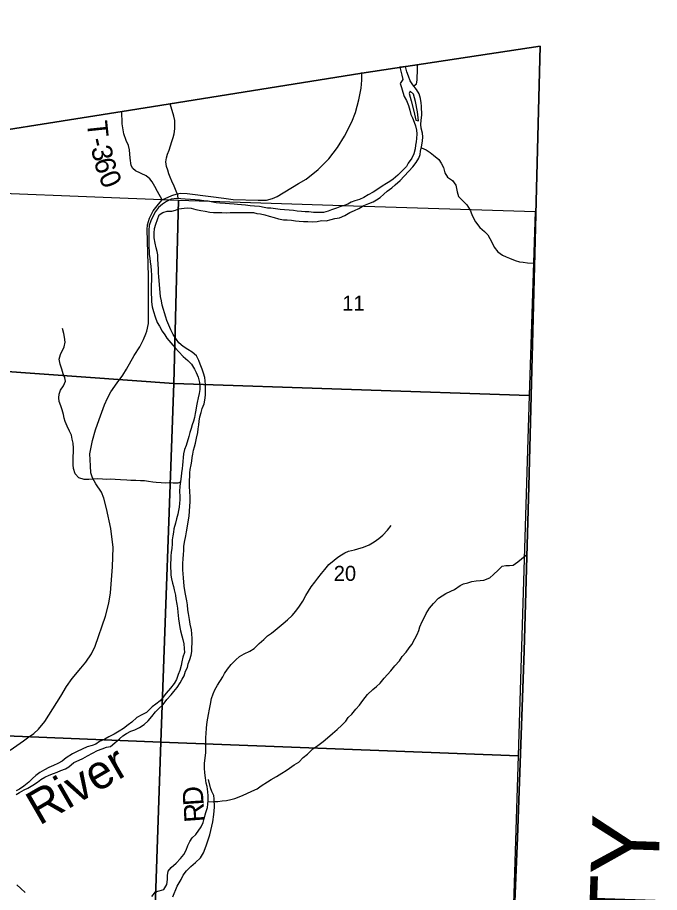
# Model space of a CAD drawing. Extents: x 1759416 to 2214760, y 252598 to 1116833.
# Drawn here: x 2050025 to 2059482, y 924929 to 937811 of the extents above; entities that cross this region are included whole.
import ezdxf

# ---------------------------------------------------------------- set-up
doc = ezdxf.new("R2010")
doc.units = 0
for name, color, linetype in [('GM_X_Adjacent_County', 7, 'Continuous'), ('GM_X_Adjacent_County_Text', 7, 'Continuous'), ('GM_X_County', 7, 'Continuous'), ('GM_X_County_Road', 7, 'Continuous'), ('GM_X_Major_River', 7, 'Continuous'), ('GM_X_Major_River_Text', 7, 'Continuous'), ('GM_X_Minor_River', 7, 'Continuous'), ('GM_X_Section', 7, 'Continuous'), ('GM_X_Section_Text', 7, 'Continuous'), ('GM_X_Township', 7, 'Continuous'), ('GM_X_Township_Road', 7, 'Continuous'), ('GM_X_Township_Road_Text', 7, 'Continuous')]:
    doc.layers.add(name, color=color, linetype=linetype)

msp = doc.modelspace()

# ---------------------------------------------------------------- linework, layer by layer
at = {"layer": 'GM_X_Adjacent_County'}
msp.add_lwpolyline([(2056846, 910775), (2056947, 912673), (2057032, 915337), (2057099, 917440), (2057194, 920316), (2057237, 921621), (2057353, 924798), (2057388, 925732), (2057486, 928485), (2057555, 930907), (2057726, 937388), (2055097, 936994), (2052246, 936535), (2051568, 936428), (2048711, 935978), (2048556, 935944), (2046246, 935556), (2046240, 936623), (2046230, 937601), (2046190, 941524)], dxfattribs=at)
at = {"layer": 'GM_X_County'}
msp.add_lwpolyline([(2038391, 934329), (2043971, 935214), (2046246, 935556), (2048556, 935944), (2048711, 935978), (2051568, 936428), (2052246, 936535), (2055097, 936994), (2057726, 937388), (2057555, 930907), (2057486, 928485), (2057388, 925732), (2057353, 924798), (2057237, 921621), (2057194, 920316), (2057099, 917440), (2057032, 915337), (2056947, 912673), (2056846, 910775)], dxfattribs=at)
at = {"layer": 'GM_X_County_Road'}
msp.add_lwpolyline([(2049918, 927025), (2050112, 927161), (2050174, 927205), (2050265, 927271), (2050337, 927334), (2050429, 927448), (2050663, 927821), (2050747, 927961), (2050829, 928078), (2050960, 928231), (2051031, 928318), (2051116, 928441), (2051168, 928553), (2051323, 928999), (2051371, 929189), (2051397, 929343), (2051424, 929722), (2051433, 930006), (2051399, 930287), (2051334, 930581), (2051295, 930736), (2051265, 930821), (2051181, 930945), (2051129, 931034), (2051104, 931107), (2051100, 931209), (2051089, 931389), (2051129, 931584), (2051176, 931740), (2051228, 931895), (2051308, 932111), (2051351, 932205), (2051401, 932301), (2051491, 932431), (2051579, 932546), (2051630, 932634), (2051745, 932836), (2051828, 932963), (2051880, 933070), (2051918, 933152), (2051928, 933192), (2051954, 933305), (2051957, 933649), (2051953, 934002), (2051933, 934688), (2051941, 934760), (2051971, 934859), (2052024, 934965), (2052102, 935062), (2052156, 935128), (2052299, 935190), (2052377, 935214), (2052426, 935223), (2052522, 935221), (2052875, 935175), (2053066, 935150), (2053203, 935134), (2053570, 935124), (2053691, 935121), (2053779, 935145), (2053849, 935177), (2054162, 935365), (2054277, 935433), (2054453, 935573), (2054609, 935729), (2054738, 935897), (2054843, 936066), (2054950, 936277), (2055006, 936415), (2055055, 936598), (2055086, 936773), (2055096, 936888), (2055095, 937000)], dxfattribs=at)
at = {"layer": 'GM_X_Major_River'}
msp.add_line((2055741, 937092), (2055656, 937079), dxfattribs=at)
for points in [[(2055656, 937079), (2055687, 936963), (2055699, 936901), (2055661, 936841), (2055683, 936779), (2055699, 936713), (2055721, 936647), (2055757, 936587), (2055785, 936515), (2055803, 936447), (2055817, 936385), (2055843, 936334), (2055867, 936270), (2055890, 936216), (2055902, 936152), (2055906, 936098), (2055903, 936030), (2055895, 935980), (2055889, 935930), (2055881, 935878), (2055865, 935804), (2055833, 935738), (2055781, 935666), (2055753, 935616), (2055693, 935553), (2055629, 935491), (2055561, 935433), (2055511, 935395), (2055461, 935365), (2055397, 935327), (2055331, 935285), (2055263, 935241), (2055191, 935199), (2055129, 935163), (2055063, 935133), (2054995, 935113), (2054941, 935091), (2054891, 935063), (2054839, 935041), (2054773, 935022), (2054723, 935002), (2054651, 934980), (2054601, 934960), (2054531, 934940), (2054459, 934938), (2054387, 934942), (2054315, 934950), (2054263, 934950), (2054207, 934954), (2054147, 934960), (2054093, 934968), (2054027, 934974), (2053956, 934980), (2053896, 934986), (2053824, 934992), (2053758, 935002), (2053708, 935006), (2053658, 935016), (2053592, 935028), (2053518, 935034), (2053452, 935040), (2053384, 935046), (2053326, 935052), (2053266, 935058), (2053216, 935064), (2053148, 935066), (2053086, 935072), (2053006, 935080), (2052952, 935084), (2052902, 935092), (2052836, 935106), (2052768, 935114), (2052704, 935120), (2052644, 935126), (2052572, 935132), (2052496, 935138), (2052432, 935140), (2052374, 935146), (2052290, 935136), (2052222, 935100), (2052160, 935064), (2052104, 935012), (2052056, 934954), (2052022, 934889), (2051990, 934817), (2051966, 934747), (2051962, 934679), (2051962, 934611), (2051958, 934551), (2051960, 934489), (2051962, 934431), (2051964, 934373), (2051966, 934323), (2051974, 934269), (2051980, 934213), (2051990, 934151), (2051996, 934084), (2052000, 934020), (2051998, 933950), (2051996, 933866), (2051993, 933796)], [(2052130, 933706), (2052126, 933758), (2052122, 933820), (2052116, 933874), (2052112, 933940), (2052108, 933992), (2052104, 934050), (2052102, 934107), (2052096, 934179), (2052092, 934251), (2052090, 934315), (2052084, 934365), (2052068, 934419), (2052052, 934487), (2052038, 934565), (2052040, 934637), (2052044, 934707), (2052064, 934767), (2052088, 934837), (2052112, 934904), (2052164, 934940), (2052228, 934958), (2052300, 934962), (2052352, 934974), (2052404, 934994), (2052478, 935006), (2052534, 935010), (2052584, 935004), (2052654, 934986), (2052724, 934972), (2052788, 934962), (2052856, 934944), (2052914, 934940), (2052978, 934942), (2053034, 934940), (2053100, 934934), (2053156, 934940), (2053212, 934942), (2053284, 934938), (2053354, 934938), (2053420, 934942), (2053502, 934938), (2053552, 934926), (2053604, 934920), (2053670, 934904), (2053734, 934888), (2053806, 934866), (2053872, 934846), (2053944, 934834), (2053995, 934832), (2054061, 934828), (2054121, 934820), (2054173, 934812), (2054237, 934806), (2054303, 934806), (2054371, 934804), (2054441, 934810), (2054505, 934822), (2054571, 934820), (2054645, 934838), (2054701, 934854), (2054769, 934864), (2054847, 934898), (2054919, 934940), (2054987, 934970), (2055053, 934997), (2055129, 935041), (2055199, 935073), (2055263, 935095), (2055315, 935127), (2055365, 935163), (2055419, 935209), (2055469, 935253), (2055539, 935303), (2055589, 935349), (2055661, 935411), (2055723, 935477), (2055791, 935547), (2055847, 935614), (2055895, 935676), (2055935, 935742), (2055956, 935792), (2055962, 935844), (2055978, 935908), (2055990, 935992), (2055996, 936056), (2055990, 936108), (2055972, 936184), (2055968, 936234), (2055972, 936302), (2055982, 936373), (2055978, 936505), (2055972, 936557), (2055960, 936621), (2055942, 936689), (2055900, 936753), (2055850, 936821), (2055810, 936881), (2055783, 936949), (2055761, 937013), (2055741, 937092)], [(2055807, 936729), (2055793, 936693), (2055823, 936585), (2055864, 936433), (2055892, 936300), (2055930, 936288)], [(2055930, 936288), (2055916, 936421), (2055888, 936573), (2055856, 936685), (2055807, 936729)], [(2051993, 933796), (2051993, 933746), (2051997, 933676), (2052001, 933626), (2052009, 933552), (2052027, 933482), (2052053, 933402), (2052081, 933322), (2052116, 933265), (2052154, 933191), (2052194, 933141), (2052224, 933091), (2052282, 933021), (2052346, 932949), (2052402, 932891), (2052466, 932821), (2052534, 932763), (2052588, 932705), (2052630, 932635), (2052658, 932585), (2052684, 932515), (2052706, 932439), (2052710, 932385), (2052710, 932334), (2052702, 932276), (2052686, 932214), (2052672, 932142), (2052662, 932092), (2052652, 932032), (2052644, 931982), (2052630, 931924), (2052618, 931870), (2052600, 931812), (2052582, 931760), (2052564, 931702), (2052548, 931642), (2052508, 931509), (2052486, 931449), (2052470, 931389), (2052464, 931335), (2052460, 931275), (2052454, 931221), (2052450, 931171), (2052442, 931107), (2052438, 931053), (2052427, 930981), (2052417, 930913), (2052413, 930832), (2052417, 930764), (2052415, 930710), (2052413, 930660), (2052409, 930602), (2052399, 930552), (2052387, 930500), (2052369, 930432), (2052351, 930366), (2052329, 930284), (2052321, 930232), (2052315, 930180), (2052305, 930120), (2052303, 930061), (2052297, 929995), (2052291, 929941), (2052285, 929881), (2052283, 929831), (2052281, 929775), (2052279, 929709), (2052283, 929655), (2052283, 929601), (2052293, 929549), (2052309, 929485), (2052325, 929433), (2052335, 929383), (2052351, 929305), (2052359, 929251), (2052371, 929176), (2052383, 929116), (2052389, 929056), (2052393, 929006), (2052399, 928956), (2052407, 928894), (2052417, 928830), (2052425, 928780), (2052447, 928706), (2052461, 928654), (2052473, 928588), (2052481, 928520), (2052483, 928460), (2052463, 928393), (2052447, 928323), (2052437, 928269), (2052417, 928195), (2052393, 928137), (2052369, 928067), (2052335, 928007), (2052279, 927939), (2052217, 927865), (2052165, 927799), (2052127, 927749), (2052065, 927701), (2052007, 927660)], [(2051891, 927400), (2051951, 927456), (2052005, 927520), (2052057, 927588), (2052107, 927638), (2052171, 927699), (2052223, 927771), (2052287, 927839), (2052327, 927889), (2052379, 927947), (2052421, 928017), (2052451, 928071), (2052479, 928121), (2052501, 928187), (2052527, 928241), (2052541, 928293), (2052563, 928361), (2052581, 928424), (2052591, 928478), (2052593, 928532), (2052597, 928606), (2052597, 928666), (2052595, 928736), (2052587, 928798), (2052571, 928878), (2052557, 928950), (2052543, 929036), (2052535, 929088), (2052529, 929162), (2052521, 929221), (2052511, 929273), (2052499, 929323), (2052489, 929375), (2052479, 929441), (2052473, 929505), (2052471, 929555), (2052465, 929623), (2052463, 929673), (2052463, 929775), (2052467, 929835), (2052471, 929909), (2052473, 929961), (2052477, 930024), (2052487, 930086), (2052503, 930180), (2052515, 930238), (2052524, 930294), (2052534, 930356), (2052542, 930412), (2052552, 930474), (2052560, 930540), (2052564, 930622), (2052568, 930676), (2052568, 930768), (2052564, 930819), (2052560, 930919), (2052560, 930999), (2052562, 931055), (2052564, 931105), (2052568, 931155), (2052584, 931227), (2052594, 931279), (2052596, 931331), (2052608, 931383), (2052620, 931439), (2052632, 931491), (2052648, 931543), (2052664, 931616), (2052682, 931700), (2052688, 931754), (2052694, 931814), (2052702, 931868), (2052712, 931930), (2052732, 931996), (2052746, 932056), (2052774, 932124), (2052788, 932206), (2052792, 932260), (2052792, 932403), (2052790, 932463), (2052786, 932513), (2052764, 932577), (2052744, 932633), (2052718, 932709), (2052698, 932761), (2052664, 932829), (2052600, 932885), (2052536, 932923), (2052466, 932967), (2052402, 933021), (2052368, 933071), (2052318, 933143), (2052282, 933215), (2052252, 933280), (2052224, 933348), (2052208, 933400), (2052192, 933464), (2052178, 933514), (2052156, 933574), (2052144, 933638), (2052130, 933706)], [(2052007, 927660), (2051923, 927580), (2051855, 927544), (2051785, 927506), (2051707, 927434), (2051657, 927398), (2051589, 927342), (2051521, 927306), (2051447, 927260), (2051369, 927220), (2051311, 927188), (2051233, 927150), (2051177, 927112), (2051125, 927091), (2051053, 927073), (2050977, 927037), (2050905, 927007), (2050837, 926969), (2050743, 926909), (2050681, 926861), (2050618, 926829), (2050554, 926799), (2050488, 926771), (2050424, 926737), (2050354, 926697), (2050296, 926651), (2050246, 926607), (2050190, 926553), (2050120, 926496), (2050056, 926450), (2050006, 926424)], [(2050004, 926370), (2050054, 926402), (2050126, 926442), (2050178, 926464), (2050252, 926509), (2050320, 926555), (2050370, 926593), (2050426, 926625), (2050492, 926655), (2050556, 926681), (2050608, 926701), (2050666, 926727), (2050733, 926749), (2050783, 926781), (2050857, 926841), (2050933, 926875), (2050989, 926901), (2051057, 926941), (2051131, 926981), (2051203, 927021), (2051271, 927045), (2051335, 927066), (2051397, 927080), (2051459, 927134), (2051527, 927192), (2051577, 927234), (2051633, 927270), (2051695, 927302), (2051755, 927326), (2051823, 927358), (2051891, 927400)], [(2050136, 924929), (2050076, 924987), (2050014, 925041)]]:
    msp.add_lwpolyline(points, dxfattribs=at)
at = {"layer": 'GM_X_Minor_River'}
for points in [[(2055862, 936804), (2055903, 936834), (2055911, 936887), (2055914, 936941), (2055916, 937005), (2055915, 937065), (2055919, 937121)], [(2052390, 935144), (2052387, 935197), (2052362, 935253), (2052332, 935329), (2052299, 935401), (2052274, 935459), (2052254, 935511), (2052239, 935565), (2052219, 935618), (2052212, 935685), (2052218, 935743), (2052235, 935801), (2052257, 935859), (2052278, 935922), (2052298, 935986), (2052317, 936046), (2052331, 936098), (2052342, 936173), (2052343, 936229), (2052343, 936293), (2052330, 936361), (2052273, 936540)], [(2055974, 935892), (2056044, 935864), (2056103, 935822), (2056155, 935783), (2056230, 935720), (2056267, 935666), (2056299, 935604), (2056320, 935526), (2056361, 935460), (2056435, 935413), (2056484, 935343), (2056492, 935293), (2056499, 935243), (2056519, 935177), (2056570, 935126), (2056645, 935052), (2056693, 934973), (2056716, 934909), (2056744, 934857), (2056771, 934803), (2056836, 934721), (2056904, 934660), (2056955, 934610), (2056983, 934559), (2057010, 934503), (2057045, 934431), (2057099, 934361), (2057168, 934312), (2057222, 934286), (2057274, 934267), (2057355, 934234), (2057421, 934216), (2057473, 934209), (2057537, 934201), (2057650, 934196)], [(2052426, 930969), (2052386, 930957), (2052320, 930957), (2052260, 930958), (2052200, 930957), (2052140, 930959), (2052067, 930964), (2052017, 930972), (2051957, 930981), (2051897, 930989), (2051839, 930992), (2051767, 930993), (2051697, 930995), (2051637, 930998), (2051541, 931003), (2051464, 931008), (2051394, 931012), (2051340, 931011), (2051278, 931015), (2051206, 931018), (2051144, 931015), (2051076, 931011), (2051006, 931010), (2050930, 931033), (2050877, 931091), (2050852, 931169), (2050846, 931225), (2050845, 931287), (2050847, 931351), (2050850, 931409), (2050850, 931471), (2050845, 931543), (2050832, 931603), (2050822, 931663), (2050791, 931723), (2050757, 931793), (2050728, 931861), (2050711, 931913), (2050701, 931967), (2050682, 932035), (2050662, 932095), (2050637, 932159), (2050635, 932211), (2050640, 932267), (2050658, 932325), (2050701, 932386), (2050730, 932456), (2050724, 932506), (2050699, 932564), (2050679, 932634), (2050656, 932706), (2050641, 932780), (2050659, 932850), (2050714, 932963), (2050729, 933031), (2050720, 933105), (2050708, 933159), (2050687, 933233)], [(2055123, 930014), (2055203, 930047), (2055281, 930092), (2055346, 930142), (2055404, 930191), (2055475, 930264), (2055529, 930332)], [(2052006, 924868), (2052057, 924937), (2052113, 924955), (2052183, 924974), (2052226, 925045), (2052233, 925121), (2052235, 925179), (2052246, 925241), (2052288, 925298), (2052363, 925359), (2052427, 925429), (2052474, 925490), (2052512, 925554), (2052535, 925621), (2052565, 925679), (2052600, 925734), (2052654, 925782), (2052729, 925897), (2052758, 925957), (2052776, 926020), (2052801, 926106), (2052822, 926180), (2052830, 926231), (2052833, 926285), (2052835, 926353), (2052830, 926411), (2052817, 926487), (2052805, 926539), (2052792, 926615), (2052784, 926689), (2052779, 926759), (2052780, 926827), (2052791, 926912), (2052797, 926986), (2052798, 927074), (2052798, 927124), (2052799, 927214), (2052802, 927264), (2052809, 927355), (2052821, 927443), (2052830, 927497), (2052838, 927547), (2052853, 927627), (2052866, 927700), (2052884, 927784), (2052905, 927852), (2052932, 927911), (2052970, 927981), (2053049, 928102), (2053076, 928153), (2053118, 928217), (2053171, 928286), (2053239, 928355), (2053296, 928405), (2053366, 928444), (2053446, 928483), (2053511, 928522), (2053585, 928594), (2053654, 928655), (2053708, 928708), (2053766, 928746), (2053819, 928791), (2053881, 928840), (2053940, 928890), (2054004, 928945), (2054069, 929008), (2054125, 929072), (2054178, 929143), (2054226, 929220), (2054271, 929300), (2054312, 929363), (2054352, 929429), (2054407, 929496), (2054451, 929559), (2054502, 929623), (2054550, 929686), (2054613, 929756), (2054691, 929823), (2054742, 929866), (2054796, 929901), (2054848, 929929), (2054900, 929952), (2054987, 929975), (2055039, 929987), (2055123, 930014)], [(2052832, 926264), (2052920, 926268), (2052978, 926270), (2053038, 926277), (2053104, 926283), (2053167, 926298), (2053225, 926315), (2053291, 926337), (2053347, 926360), (2053405, 926386), (2053479, 926421), (2053554, 926456), (2053616, 926499), (2053706, 926558), (2053763, 926592), (2053841, 926637), (2053921, 926688), (2053982, 926723), (2054034, 926757), (2054102, 926806), (2054167, 926849), (2054233, 926918), (2054298, 926966), (2054376, 927043), (2054447, 927092), (2054529, 927151), (2054593, 927208), (2054664, 927268), (2054736, 927327), (2054801, 927390), (2054861, 927453), (2054898, 927505), (2054950, 927556), (2055011, 927626), (2055063, 927689), (2055114, 927754), (2055181, 927842), (2055261, 927919), (2055314, 927960), (2055366, 928010), (2055425, 928085), (2055475, 928140), (2055526, 928192), (2055582, 928265), (2055651, 928338), (2055693, 928404), (2055752, 928469), (2055792, 928530), (2055833, 928582), (2055876, 928663), (2055910, 928725), (2055935, 928785), (2055953, 928842), (2055986, 928918), (2056014, 928973), (2056045, 929037), (2056096, 929114), (2056152, 929184), (2056227, 929261), (2056279, 929296), (2056335, 929332), (2056410, 929367), (2056462, 929390), (2056544, 929447), (2056596, 929471), (2056660, 929490), (2056719, 929506), (2056781, 929517), (2056841, 929522), (2056893, 929528), (2056981, 929561), (2057037, 929612), (2057104, 929672), (2057164, 929735), (2057216, 929744), (2057272, 929742), (2057328, 929749), (2057397, 929796), (2057531, 929909)]]:
    msp.add_lwpolyline(points, dxfattribs=at)
at = {"layer": 'GM_X_Section'}
for points in [[(2047157, 935326), (2048447, 935277), (2052396, 935124), (2052327, 932421), (2049731, 932608), (2047070, 932711)], [(2052396, 935124), (2054973, 935040), (2057649, 934953), (2057564, 932246), (2052327, 932421)], [(2047070, 932711), (2049731, 932608), (2052327, 932421), (2052135, 927144), (2046854, 927358)], [(2052327, 932421), (2057564, 932246), (2057398, 926943), (2052135, 927144)], [(2046854, 927358), (2052135, 927144), (2051956, 921839), (2046685, 922025)], [(2052135, 927144), (2057398, 926943), (2057233, 921638), (2051956, 921839)]]:
    msp.add_lwpolyline(points, close=True, dxfattribs=at)
at = {"layer": 'GM_X_Township'}
msp.add_lwpolyline([(2038391, 934329), (2043971, 935214), (2046246, 935556), (2048556, 935944), (2048711, 935978), (2051568, 936428), (2052246, 936535), (2055097, 936994), (2057726, 937388), (2057555, 930907), (2057486, 928485), (2057388, 925732), (2057353, 924798), (2057237, 921621), (2057194, 920316), (2057099, 917440), (2057032, 915337), (2056947, 912673), (2056846, 910775)], dxfattribs=at)
at = {"layer": 'GM_X_Township_Road'}
for points in [[(2052156, 935128), (2052089, 935250), (2052047, 935324), (2052009, 935394), (2051975, 935435), (2051919, 935478), (2051765, 935552), (2051725, 935590), (2051701, 935634), (2051683, 935741), (2051674, 935861), (2051660, 935925), (2051626, 935999), (2051590, 936101), (2051566, 936244), (2051563, 936434)], [(2052312, 924865), (2052378, 925020), (2052436, 925121), (2052465, 925183), (2052513, 925248), (2052578, 925312), (2052647, 925369), (2052719, 925439), (2052763, 925515), (2052805, 925616), (2052860, 925779), (2052901, 925970), (2052917, 926076), (2052927, 926184), (2052924, 926310), (2052917, 926355), (2052888, 926415), (2052870, 926470), (2052840, 926593)]]:
    msp.add_lwpolyline(points, dxfattribs=at)

# ---------------------------------------------------------------- texts
at = {"layer": 'GM_X_Adjacent_County_Text'}
msp.add_text('HOLMES COUNTY', height=1000, rotation=88.0963, dxfattribs=at).set_placement((2059107, 914399))
at = {"layer": 'GM_X_Major_River_Text'}
msp.add_text('River', height=500.1, rotation=30.0257, dxfattribs=at).set_placement((2050347, 925909))
at = {"layer": 'GM_X_Section_Text'}
for s, p in [('11', (2054809, 933495)), ('20', (2054684, 929517))]:
    msp.add_text(s, height=221, rotation=0, dxfattribs=at).set_placement(p)
at = {"layer": 'GM_X_Township_Road_Text'}
for s, rotation, p in [('T', 275.9161, (2051046, 936276)), ('-', 282.8082, (2051076, 936014)), ('3', 283.6866, (2051104, 935889)), ('6', 284.257, (2051149, 935706)), ('0', 293.9144, (2051212, 935475)), ('D', 93.8715, (2052769, 926216)), ('R', 94.1173, (2052787, 925971))]:
    msp.add_text(s, height=300, rotation=rotation, dxfattribs=at).set_placement(p)

doc.saveas('drawing.dxf')
